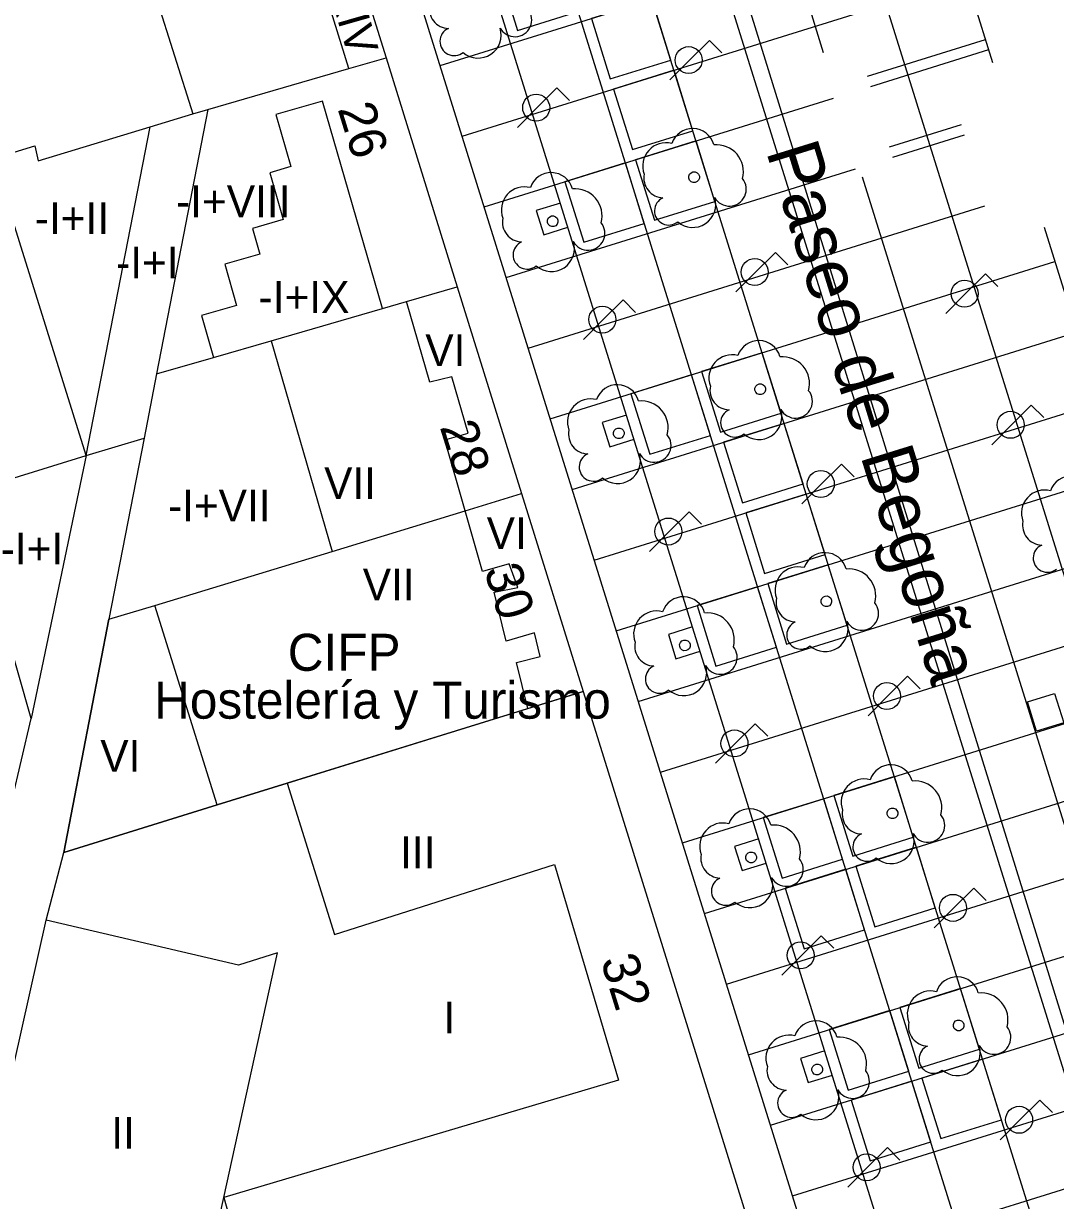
# Model space of a CAD drawing. Extents: x 282771 to 285132, y 4823109 to 4825496.
# Drawn here: x 284977.7 to 285026.4, y 4823949.9 to 4824005.5 of the extents above; entities that cross this region are included whole.
import ezdxf

# ---------------------------------------------------------------- set-up
doc = ezdxf.new("R2010")
doc.units = 0
for name, color, linetype in [('ACERA-INTERIOR', 7, 'Continuous'), ('ARBOL', 7, 'Continuous'), ('CALLE-EJE', 7, 'Continuous'), ('CALLE-TEXTO', 7, 'Continuous'), ('COLEGIO-AREA', 7, 'Continuous'), ('COLEGIO-TEXTO', 7, 'Continuous'), ('EDIFICIO', 7, 'Continuous'), ('FAROLA', 7, 'Continuous'), ('INTERIOR-EDIFICIO', 7, 'Continuous'), ('MEDIANERA', 7, 'Continuous'), ('NUM-PORTAL', 7, 'Continuous'), ('TXT-ALTURA-EDIFICIO', 7, 'Continuous'), ('ZONA-VERDE', 7, 'Continuous')]:
    doc.layers.add(name, color=color, linetype=linetype)

msp = doc.modelspace()

# ---------------------------------------------------------------- linework, layer by layer
at = {"layer": 'ACERA-INTERIOR'}
for p, q in [((285035.09, 4823917.734), (284945.702, 4824204.413)), ((285031.763, 4823916.654), (284942.362, 4824203.371)), ((285022.732, 4823933.867), (284939.023, 4824202.33)), ((285023.483, 4824003.642), (284981.848, 4824137.171)), ((285044.785, 4823921.896), (284978.031, 4824135.982)), ((285038.347, 4823919.039), (284971.352, 4824133.901)), ((285015.485, 4824004.112), (284982.337, 4824110.421)), ((285025.079, 4823914.588), (284979.442, 4824060.95)), ((284997.354, 4824003.504), (285021.207, 4824010.941)), ((284998.396, 4824000.164), (285022.248, 4824007.602)), ((285017.562, 4824003), (285023.141, 4824004.74)), ((285017.711, 4824002.523), (285023.29, 4824004.263)), ((284999.437, 4823996.825), (285015.946, 4824001.973)), ((285018.603, 4823999.661), (285022.001, 4824000.72)), ((285018.752, 4823999.184), (285022.138, 4824000.239)), ((285000.478, 4823993.486), (285016.987, 4823998.633)), ((285041.582, 4823920.418), (285017.319, 4823998.23)), ((285001.519, 4823990.146), (285023.097, 4823996.874)), ((285048.421, 4823923.665), (285025.914, 4823995.847)), ((285002.561, 4823986.807), (285026.413, 4823994.244)), ((285003.602, 4823983.467), (285027.455, 4823990.905)), ((285004.643, 4823980.128), (285028.496, 4823987.566)), ((285005.684, 4823976.789), (285029.537, 4823984.226)), ((285006.726, 4823973.449), (285030.578, 4823980.887)), ((285007.767, 4823970.11), (285031.62, 4823977.547)), ((285008.808, 4823966.771), (285032.661, 4823974.208)), ((285009.849, 4823963.431), (285033.702, 4823970.869)), ((285010.891, 4823960.092), (285034.743, 4823967.529)), ((285011.932, 4823956.752), (285035.785, 4823964.19)), ((285012.973, 4823953.413), (285036.826, 4823960.85)), ((285014.014, 4823950.074), (285037.867, 4823957.511)), ((285015.056, 4823946.734), (285038.908, 4823954.172))]:
    msp.add_line(p, q, dxfattribs=at)
for points in [[(285003.044, 4823997.008), (285001.899, 4823996.651), (285002.256, 4823995.506), (285003.401, 4823995.863)], [(285006.168, 4823986.989), (285005.023, 4823986.632), (285005.38, 4823985.487), (285006.525, 4823985.844)], [(285009.292, 4823976.971), (285008.147, 4823976.614), (285008.504, 4823975.469), (285009.649, 4823975.826)], [(285025.115, 4823973.424), (285026.397, 4823973.824), (285026.829, 4823972.441), (285025.541, 4823972.04), (285025.115, 4823973.424)], [(285012.415, 4823966.953), (285011.27, 4823966.596), (285011.627, 4823965.451), (285012.772, 4823965.808)], [(285015.539, 4823956.935), (285014.394, 4823956.578), (285014.751, 4823955.433), (285015.896, 4823955.79)]]:
    msp.add_lwpolyline(points, dxfattribs=at)
at = {"layer": 'ARBOL'}
for centre, major_axis, start_param, end_param in [((284997.782, 4824006.197), (-0.514, -0.782), 5.094974, 6.832159), ((285000.892, 4824005.667), (-0.438, -0.666), 5.79945, 9.116074), ((284998.022, 4824004.647), (-0.369, -0.561), 4.137447, 7.553681), ((284999.162, 4824004.947), (-0.596, -0.907), 6.148376, 8.748454), ((285009.291, 4823999.491), (0.57, 0.868), 5.56698, 8.110659), ((285008.031, 4823998.761), (0.603, 0.916), 0.327319, 2.51115), ((285010.421, 4823998.491), (0.699, 1.063), 5.032743, 6.965983), ((285002.608, 4823997.407), (0.571, 0.868), 5.567237, 8.110916), ((285007.921, 4823998.191), (-0.514, -0.782), 5.094986, 6.832171), ((285011.031, 4823997.661), (-0.438, -0.666), 5.799461, 9.116085), ((285001.348, 4823996.677), (0.603, 0.916), 0.327576, 2.511406), ((285003.738, 4823996.407), (0.699, 1.063), 5.033, 6.96624), ((285008.161, 4823996.641), (-0.369, -0.561), 4.137459, 7.553692), ((285009.301, 4823996.941), (-0.596, -0.907), 6.148388, 8.748465), ((285001.238, 4823996.107), (-0.514, -0.781), 5.095242, 6.832428), ((285004.348, 4823995.577), (-0.438, -0.666), 5.799718, 9.116342), ((285001.478, 4823994.557), (-0.369, -0.561), 4.137715, 7.553949), ((285002.618, 4823994.857), (-0.597, -0.907), 6.148645, 8.748722), ((285012.417, 4823989.467), (0.571, 0.868), 5.567255, 8.110934), ((285011.157, 4823988.737), (0.603, 0.916), 0.327594, 2.511424), ((285013.547, 4823988.467), (0.699, 1.063), 5.033018, 6.966258), ((285005.734, 4823987.383), (0.571, 0.867), 5.567515, 8.111194), ((285011.046, 4823988.167), (-0.514, -0.781), 5.09526, 6.832446), ((285004.474, 4823986.653), (0.603, 0.916), 0.327853, 2.511684), ((285006.864, 4823986.383), (0.7, 1.063), 5.033277, 6.966518), ((285014.156, 4823987.637), (-0.438, -0.666), 5.799736, 9.11636), ((285011.286, 4823986.617), (-0.369, -0.561), 4.137733, 7.553967), ((285012.426, 4823986.917), (-0.597, -0.907), 6.148662, 8.74874), ((285004.364, 4823986.083), (-0.514, -0.781), 5.09552, 6.832705), ((285007.474, 4823985.553), (-0.438, -0.666), 5.799996, 9.11662), ((285004.604, 4823984.533), (-0.369, -0.561), 4.137993, 7.554227), ((285005.744, 4823984.833), (-0.597, -0.907), 6.148922, 8.749), ((285027.189, 4823983.075), (0.571, 0.868), 5.567068, 8.110747), ((285025.929, 4823982.345), (0.603, 0.916), 0.327407, 2.511238), ((285025.819, 4823981.775), (-0.514, -0.782), 5.095074, 6.832259), ((285015.542, 4823979.443), (0.571, 0.867), 5.567533, 8.111212), ((285026.059, 4823980.225), (-0.369, -0.561), 4.137547, 7.55378), ((285014.282, 4823978.713), (0.603, 0.916), 0.327872, 2.511703), ((285016.672, 4823978.443), (0.7, 1.063), 5.033296, 6.966536), ((285008.86, 4823977.359), (0.571, 0.867), 5.567793, 8.111472), ((285014.172, 4823978.143), (-0.514, -0.781), 5.095539, 6.832724), ((285007.6, 4823976.629), (0.603, 0.916), 0.328131, 2.511962), ((285009.99, 4823976.359), (0.7, 1.063), 5.033555, 6.966796), ((285017.282, 4823977.613), (-0.438, -0.666), 5.800014, 9.116638), ((285014.412, 4823976.593), (-0.369, -0.561), 4.138012, 7.554245), ((285015.552, 4823976.893), (-0.597, -0.907), 6.148941, 8.749018), ((285007.49, 4823976.059), (-0.514, -0.781), 5.095798, 6.832983), ((285010.6, 4823975.529), (-0.438, -0.665), 5.800274, 9.116898), ((285007.73, 4823974.509), (-0.37, -0.561), 4.138271, 7.554505), ((285008.87, 4823974.809), (-0.597, -0.907), 6.1492, 8.749278), ((285018.668, 4823969.419), (0.571, 0.867), 5.567807, 8.111486), ((285017.408, 4823968.689), (0.603, 0.916), 0.328146, 2.511977), ((285019.798, 4823968.419), (0.7, 1.063), 5.03357, 6.966811), ((285011.985, 4823967.335), (0.571, 0.867), 5.568073, 8.111752), ((285017.298, 4823968.119), (-0.515, -0.781), 5.095813, 6.832998), ((285010.725, 4823966.605), (0.604, 0.916), 0.328412, 2.512242), ((285013.115, 4823966.335), (0.7, 1.063), 5.033836, 6.967076), ((285020.408, 4823967.589), (-0.438, -0.665), 5.800288, 9.116913), ((285017.538, 4823966.569), (-0.37, -0.561), 4.138286, 7.554519), ((285018.678, 4823966.869), (-0.597, -0.907), 6.149215, 8.749293), ((285010.615, 4823966.035), (-0.515, -0.781), 5.096078, 6.833264), ((285013.725, 4823965.505), (-0.438, -0.665), 5.800554, 9.117178), ((285010.855, 4823964.485), (-0.37, -0.561), 4.138551, 7.554785), ((285011.995, 4823964.785), (-0.597, -0.906), 6.149481, 8.749558), ((285021.794, 4823959.395), (0.571, 0.867), 5.568087, 8.111766), ((285020.534, 4823958.665), (0.604, 0.916), 0.328425, 2.512256), ((285022.924, 4823958.395), (0.7, 1.063), 5.033849, 6.96709), ((285015.111, 4823957.311), (0.572, 0.867), 5.568349, 8.112028), ((285020.424, 4823958.095), (-0.515, -0.781), 5.096092, 6.833277), ((285013.851, 4823956.581), (0.604, 0.916), 0.328687, 2.512518), ((285016.241, 4823956.311), (0.701, 1.062), 5.034111, 6.967352), ((285023.534, 4823957.565), (-0.438, -0.665), 5.800568, 9.117192), ((285020.664, 4823956.545), (-0.37, -0.561), 4.138565, 7.554799), ((285021.804, 4823956.845), (-0.597, -0.906), 6.149494, 8.749572), ((285013.741, 4823956.011), (-0.515, -0.781), 5.096354, 6.833539), ((285016.851, 4823955.481), (-0.439, -0.665), 5.80083, 9.117454), ((285013.981, 4823954.461), (-0.37, -0.561), 4.138827, 7.555061), ((285015.121, 4823954.761), (-0.598, -0.906), 6.149756, 8.749834)]:
    msp.add_ellipse(centre, major_axis=major_axis, ratio=0.999978, start_param=start_param, end_param=end_param, dxfattribs=at)
for centre in [(285009.361, 4823998.231), (285002.678, 4823996.147), (285012.486, 4823988.207), (285005.804, 4823986.123), (285015.612, 4823978.183), (285008.93, 4823976.099), (285018.738, 4823968.159), (285012.055, 4823966.075), (285021.864, 4823958.135), (285015.181, 4823956.051)]:
    msp.add_ellipse(centre, major_axis=(0.14, 0.213), ratio=0.999978, dxfattribs=at)
at = {"layer": 'CALLE-EJE'}
msp.add_lwpolyline([(284993.076, 4824067.163), (285041.518, 4823910.878)], dxfattribs=at)
at = {"layer": 'COLEGIO-AREA'}
msp.add_lwpolyline([(285001.208, 4823983.278), (285004.118, 4823973.918), (284990.138, 4823969.588), (284986.828, 4823968.558), (284979.568, 4823966.308), (284981.698, 4823977.338), (284983.878, 4823977.988), (284992.258, 4823980.538), (284998.538, 4823982.458)], close=True, dxfattribs=at)
at = {"layer": 'EDIFICIO'}
msp.add_lwpolyline([(284993.218, 4823912.947), (284977.078, 4823908.047), (284965.918, 4823904.667), (284962.808, 4823906.487), (284956.328, 4823927.837), (284951.658, 4823943.227), (284947.138, 4823958.077), (284942.478, 4823973.407), (284971.338, 4823982.218), (284963.159, 4824009.718), (284934.528, 4824000.188), (284928.689, 4824018.748), (284924.059, 4824033.508), (284925.889, 4824037.148), (284953.573, 4824046.162), (284952.624, 4824049.404), (284978.603, 4824056.507), (284987.449, 4824027.428), (284994.809, 4824003.878), (284998.168, 4823993.048), (285001.208, 4823983.278), (285004.118, 4823973.918), (285011.868, 4823949.008)], dxfattribs=at)
at = {"layer": 'FAROLA'}
for p, q in [((285010.083, 4824004.695), (285009.143, 4824003.765)), ((285010.673, 4824004.105), (285010.083, 4824004.695)), ((285009.143, 4824003.765), (285008.213, 4824002.825)), ((285002.879, 4824002.449), (285001.939, 4824001.519)), ((285003.469, 4824001.859), (285002.879, 4824002.449)), ((285001.939, 4824001.519), (285001.009, 4824000.579)), ((285013.207, 4823994.677), (285012.267, 4823993.747)), ((285013.797, 4823994.087), (285013.207, 4823994.677)), ((285012.267, 4823993.747), (285011.337, 4823992.807)), ((285023.126, 4823993.656), (285022.186, 4823992.726)), ((285023.716, 4823993.066), (285023.126, 4823993.656)), ((285022.186, 4823992.726), (285021.256, 4823991.786)), ((285006.003, 4823992.43), (285005.063, 4823991.5)), ((285006.593, 4823991.84), (285006.003, 4823992.43)), ((285005.063, 4823991.5), (285004.133, 4823990.56)), ((285025.299, 4823987.455), (285024.359, 4823986.525)), ((285025.889, 4823986.865), (285025.299, 4823987.455)), ((285024.359, 4823986.525), (285023.429, 4823985.585)), ((285016.33, 4823984.658), (285015.39, 4823983.728)), ((285016.92, 4823984.068), (285016.33, 4823984.658)), ((285015.39, 4823983.728), (285014.46, 4823982.788)), ((285009.127, 4823982.412), (285008.187, 4823981.482)), ((285009.717, 4823981.822), (285009.127, 4823982.412)), ((285008.187, 4823981.482), (285007.257, 4823980.542)), ((285019.454, 4823974.64), (285018.514, 4823973.71)), ((285020.044, 4823974.05), (285019.454, 4823974.64)), ((285018.514, 4823973.71), (285017.584, 4823972.77)), ((285012.25, 4823972.394), (285011.31, 4823971.464)), ((285012.84, 4823971.804), (285012.25, 4823972.394)), ((285011.31, 4823971.464), (285010.38, 4823970.524)), ((285022.578, 4823964.622), (285021.638, 4823963.692)), ((285023.168, 4823964.032), (285022.578, 4823964.622)), ((285021.638, 4823963.692), (285020.708, 4823962.752)), ((285015.374, 4823962.376), (285014.434, 4823961.446)), ((285015.964, 4823961.786), (285015.374, 4823962.376)), ((285014.434, 4823961.446), (285013.504, 4823960.506)), ((285025.702, 4823954.604), (285024.762, 4823953.674)), ((285026.292, 4823954.014), (285025.702, 4823954.604)), ((285024.762, 4823953.674), (285023.832, 4823952.734)), ((285018.498, 4823952.358), (285017.558, 4823951.428)), ((285019.088, 4823951.768), (285018.498, 4823952.358)), ((285017.558, 4823951.428), (285016.628, 4823950.488))]:
    msp.add_line(p, q, dxfattribs=at)
for centre in [(285009.103, 4824003.765), (285001.899, 4824001.519), (285012.227, 4823993.747), (285022.146, 4823992.726), (285005.023, 4823991.5), (285024.319, 4823986.525), (285015.35, 4823983.728), (285008.147, 4823981.482), (285018.474, 4823973.71), (285011.27, 4823971.464), (285021.598, 4823963.692), (285014.394, 4823961.446), (285024.722, 4823953.674), (285017.518, 4823951.428)]:
    msp.add_circle(centre, 0.638, dxfattribs=at)
at = {"layer": 'INTERIOR-EDIFICIO'}
for points in [[(284985.669, 4824001.228), (284986.379, 4824001.428), (284983.948, 4823988.938), (284983.368, 4823985.898), (284981.698, 4823977.338), (284979.568, 4823966.308), (284986.828, 4823968.558), (284990.138, 4823969.588), (284992.368, 4823962.428), (285002.768, 4823965.738), (285005.788, 4823955.548), (284987.138, 4823949.998), (284989.328, 4823942.167), (284990.338, 4823938.027), (284985.578, 4823936.597), (284969.878, 4823931.897)], [(284977.118, 4823968.738), (284978.038, 4823972.638), (284974.968, 4823983.328), (284980.638, 4823985.068), (284976.228, 4823999.118), (284978.198, 4823999.708), (284978.368, 4823999.008), (284983.658, 4824000.618), (284985.669, 4824001.228)]]:
    msp.add_lwpolyline(points, dxfattribs=at)
at = {"layer": 'MEDIANERA'}
for p, q in [((284979.209, 4824021.698), (284985.669, 4824001.228)), ((284993.049, 4824003.368), (284990.299, 4824012.168)), ((284993.049, 4824003.368), (284994.809, 4824003.878)), ((284986.379, 4824001.428), (284993.049, 4824003.368)), ((284980.638, 4823985.068), (284983.658, 4824000.618)), ((284995.768, 4823992.348), (284998.168, 4823993.048)), ((284994.628, 4823992.018), (284995.768, 4823992.348)), ((284989.368, 4823990.498), (284994.628, 4823992.018)), ((284986.648, 4823989.708), (284989.368, 4823990.498)), ((284989.368, 4823990.498), (284992.258, 4823980.538)), ((284983.948, 4823988.938), (284986.648, 4823989.708)), ((284980.638, 4823985.068), (284983.368, 4823985.898)), ((284980.638, 4823985.068), (284978.038, 4823972.638)), ((284998.538, 4823982.458), (285001.208, 4823983.278)), ((284992.258, 4823980.538), (284998.538, 4823982.458)), ((284983.878, 4823977.988), (284992.258, 4823980.538)), ((284981.698, 4823977.338), (284983.878, 4823977.988)), ((284986.828, 4823968.558), (284983.878, 4823977.988)), ((285001.498, 4823973.108), (285004.118, 4823973.918)), ((284990.138, 4823969.588), (285001.498, 4823973.108)), ((284978.738, 4823963.108), (284979.568, 4823966.308)), ((284973.388, 4823939.207), (284978.738, 4823963.108))]:
    msp.add_line(p, q, dxfattribs=at)
for points in [[(284994.628, 4823992.018), (284991.799, 4824001.828), (284989.599, 4824001.188), (284990.308, 4823998.728), (284989.308, 4823998.438), (284989.938, 4823996.228), (284988.488, 4823995.808), (284988.838, 4823994.598), (284987.178, 4823994.118), (284987.738, 4823992.168), (284986.078, 4823991.688), (284986.648, 4823989.708)], [(284998.538, 4823982.458), (284997.578, 4823985.808), (284998.688, 4823986.128), (284997.918, 4823988.798), (284996.868, 4823988.548), (284995.768, 4823992.348)], [(285001.498, 4823973.108), (285000.968, 4823975.288), (285002.088, 4823975.568), (285001.818, 4823976.688), (285000.488, 4823976.298), (284999.908, 4823978.608), (285001.028, 4823978.828), (285000.628, 4823979.948), (284999.368, 4823979.588), (284998.538, 4823982.458)], [(284985.128, 4823940.847), (284987.138, 4823949.998), (284989.668, 4823961.568), (284987.828, 4823960.988), (284978.738, 4823963.108)]]:
    msp.add_lwpolyline(points, dxfattribs=at)
at = {"layer": 'ZONA-VERDE'}
for points in [[(285002.992, 4824008.926), (285000.13, 4824008.033), (285001.022, 4824005.171), (285003.884, 4824006.063), (285002.992, 4824008.926)], [(285004.51, 4824005.735), (285005.403, 4824002.873), (285008.265, 4824003.765), (285007.373, 4824006.628), (285004.51, 4824005.735)], [(285008.414, 4824003.288), (285005.552, 4824002.396), (285006.444, 4823999.533), (285009.306, 4824000.426), (285008.414, 4824003.288)], [(285007.485, 4823996.194), (285010.348, 4823997.086), (285009.455, 4823999.949), (285006.593, 4823999.056), (285007.485, 4823996.194)], [(285007.008, 4823996.045), (285006.116, 4823998.908), (285003.253, 4823998.015), (285004.146, 4823995.153), (285007.008, 4823996.045)], [(285012.579, 4823989.931), (285009.717, 4823989.038), (285010.609, 4823986.176), (285013.471, 4823987.068), (285012.579, 4823989.931)], [(285009.239, 4823988.889), (285006.377, 4823987.997), (285007.27, 4823985.135), (285010.132, 4823986.027), (285009.239, 4823988.889)], [(285010.758, 4823985.699), (285011.65, 4823982.836), (285014.513, 4823983.729), (285013.62, 4823986.591), (285010.758, 4823985.699)], [(285012.692, 4823979.497), (285015.554, 4823980.39), (285014.661, 4823983.252), (285011.799, 4823982.359), (285012.692, 4823979.497)], [(285015.703, 4823979.912), (285012.84, 4823979.02), (285013.733, 4823976.158), (285016.595, 4823977.05), (285015.703, 4823979.912)], [(285012.363, 4823978.871), (285009.501, 4823977.979), (285010.393, 4823975.116), (285013.256, 4823976.009), (285012.363, 4823978.871)], [(285019.719, 4823967.032), (285018.826, 4823969.894), (285015.964, 4823969.002), (285016.857, 4823966.139), (285019.719, 4823967.032)], [(285012.625, 4823967.961), (285013.517, 4823965.098), (285016.379, 4823965.991), (285015.487, 4823968.853), (285012.625, 4823967.961)], [(285019.868, 4823966.555), (285017.005, 4823965.662), (285017.898, 4823962.8), (285020.76, 4823963.693), (285019.868, 4823966.555)], [(285016.528, 4823965.514), (285013.666, 4823964.621), (285014.558, 4823961.759), (285017.421, 4823962.651), (285016.528, 4823965.514)], [(285021.95, 4823959.876), (285019.088, 4823958.984), (285019.98, 4823956.121), (285022.843, 4823957.014), (285021.95, 4823959.876)], [(285016.641, 4823955.08), (285019.503, 4823955.972), (285018.611, 4823958.835), (285015.748, 4823957.942), (285016.641, 4823955.08)], [(285022.991, 4823956.537), (285020.129, 4823955.644), (285021.022, 4823952.782), (285023.884, 4823953.674), (285022.991, 4823956.537)], [(285019.652, 4823955.495), (285016.79, 4823954.603), (285017.682, 4823951.741), (285020.544, 4823952.633), (285019.652, 4823955.495)]]:
    msp.add_lwpolyline(points, dxfattribs=at)

# ---------------------------------------------------------------- texts
at = {"layer": 'CALLE-TEXTO'}
msp.add_text('Paseo de Begoña', height=2.5, rotation=287.221, dxfattribs=at).set_placement((285012.751, 4823999.466))
at = {"layer": 'COLEGIO-TEXTO'}
for s, p in [('CIFP ', (284990.159, 4823974.897)), ('Hostelería y Turismo', (284983.842, 4823972.634))]:
    msp.add_text(s, height=1.75, rotation=0.0006, dxfattribs=at).set_placement(p)
at = {"layer": 'NUM-PORTAL'}
for s, p in [('26', (284992.505, 4824001.467)), ('28', (284997.333, 4823986.435)), ('30', (284999.424, 4823979.663)), ('32', (285004.931, 4823961.211))]:
    msp.add_text(s, height=1.75, rotation=287.2994, dxfattribs=at).set_placement(p)
at = {"layer": 'TXT-ALTURA-EDIFICIO'}
for s, rotation, p in [('-I+XIV', 285.9971, (284991.463, 4824009.304)), ('-I+VIII', 0.0006, (284984.88, 4823996.34)), ('-I+II', 0.0006, (284978.205, 4823995.548)), ('-I+I', 0.0006, (284982.048, 4823993.445)), ('-I+IX', 0.0006, (284988.779, 4823991.818)), ('VI', 0.0006, (284996.659, 4823989.298)), ('VII', 0.0006, (284991.878, 4823983.018)), ('-I+VII', 0.0006, (284984.496, 4823981.958)), ('VI', 0.0006, (284999.559, 4823980.658)), ('-I+I', 0.0006, (284976.595, 4823979.928)), ('VII', 0.0006, (284993.703, 4823978.228)), ('VI', 0.0006, (284981.299, 4823970.128)), ('III', 0.0006, (284995.466, 4823965.568)), ('I', 0.0006, (284997.517, 4823957.758)), ('II', 0.0006, (284981.817, 4823952.308))]:
    msp.add_text(s, height=1.5, rotation=rotation, dxfattribs=at).set_placement(p)

doc.saveas('drawing.dxf')
